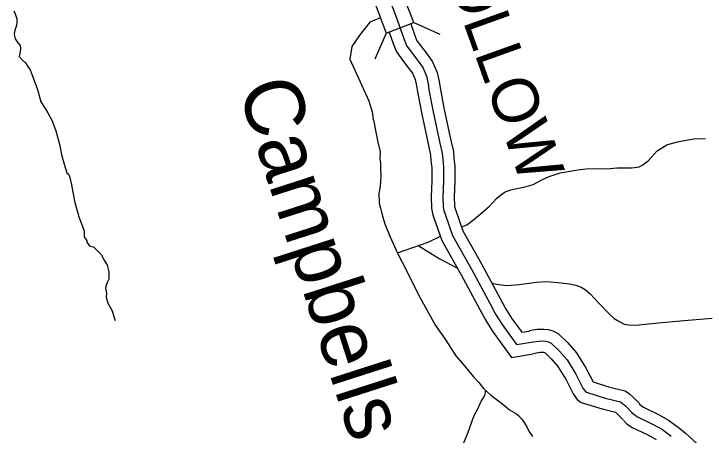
# Model space of a CAD drawing. Extents: x 1551132 to 1791609, y 378168 to 563823.
# Drawn here: x 1674382 to 1679928, y 398964 to 402342 of the extents above; entities that cross this region are included whole.
import ezdxf

# ---------------------------------------------------------------- set-up
doc = ezdxf.new("R2010")
doc.units = 0
for name, color, linetype in [('DESIGN - DRAINAGE - Bridges and Cross Drains Size Text', 7, 'Continuous'), ('DESIGN - ROW - Right-of-Way and Easement Labels', 7, 'Continuous'), ('DESIGN - TRANSPORTATION - Text', 7, 'Continuous'), ('SURVEY - DRAINAGE - Storm Sewer', 7, 'Continuous'), ('SURVEY - PROPERTY - Owners', 7, 'Continuous')]:
    doc.layers.add(name, color=color, linetype=linetype)

msp = doc.modelspace()

# ---------------------------------------------------------------- linework, layer by layer
at = {"layer": 'DESIGN - TRANSPORTATION - Text'}
for points in [[(1674381.785, 402365.686), (1674393.534, 402341.511), (1674405.109, 402301.31), (1674406.684, 402261.233), (1674398.351, 402231.283), (1674390.109, 402209.34), (1674383.843, 402185.381), (1674387.609, 402163.306), (1674393.384, 402141.197), (1674415.075, 402110.905), (1674432.85, 402088.662), (1674436.6, 402064.578), (1674432.333, 402040.594), (1674430.158, 402024.594), (1674426.008, 402010.619), (1674425.9, 402000.602), (1674447.641, 401974.309), (1674475.382, 401947.95), (1674489.173, 401927.758), (1674512.831, 401893.424), (1674528.364, 401849.173), (1674571.196, 401736.503), (1674598.137, 401636.034), (1674633.612, 401583.541), (1674653.261, 401549.256), (1674686.66, 401490.78), (1674719.759, 401404.261), (1674748.642, 401297.758), (1674763.75, 401213.448), (1674786.949, 401137.062), (1674808.216, 401066.711), (1674822.099, 401054.527), (1674829.848, 401030.401), (1674845.231, 400972.133), (1674867.831, 400839.663), (1674904.53, 400715.043), (1674945.354, 400602.39), (1674946.837, 400554.297), (1674958.637, 400534.13), (1674968.512, 400521.996), (1674968.387, 400509.979), (1674988.094, 400481.704), (1675024.019, 400471.27), (1675053.718, 400440.877), (1675083.442, 400412.485), (1675106.967, 400366.142), (1675130.549, 400325.808), (1675143.999, 400273.565), (1675143.374, 400215.488), (1675133.133, 400193.571), (1675122.849, 400167.654), (1675116.558, 400141.686), (1675124.158, 400103.535), (1675123.791, 400069.484), (1675135.307, 400023.283), (1675166.707, 399964.823)], [(1677322.591, 402309.011), (1677237.284, 402274.585), (1677156.445, 402174.691), (1677092.246, 402079.555), (1677077.98, 401979.661), (1677228.593, 401645.377), (1677259.542, 401544.866), (1677261.183, 401510.79), (1677267.792, 401484.873)], [(1677267.792, 401484.873), (1677268.867, 401480.656), (1677280.225, 401420.429), (1677301.107, 401314.027), (1677320.282, 401235.683), (1677317.632, 401175.615), (1677323.34, 401147.506), (1677322.882, 401105.446), (1677326.24, 401045.32), (1677323.657, 400991.26), (1677317.115, 400941.258), (1677310.699, 400903.282), (1677310.44, 400879.24), (1677312.099, 400847.173), (1677313.849, 400823.122), (1677323.44, 400784.946), (1677331.081, 400750.803), (1677340.681, 400712.636), (1677358.114, 400658.351), (1677399.096, 400559.715), (1677463.62, 400416.745), (1677526.377, 400295.825), (1677628.241, 400088.319), (1677763.721, 399842.363), (1677842.619, 399733.269), (1677927.267, 399600.082), (1677994.499, 399523.18), (1678069.588, 399432.161), (1678111.129, 399385.601), (1678150.662, 399339.075), (1678208.127, 399284.315), (1678303.425, 399211.097), (1678356.99, 399166.404), (1678414.689, 399133.678), (1678430.58, 399121.469), (1678452.338, 399097.185), (1678464.171, 399081.018), (1678493.72, 399036.609), (1678513.303, 398996.316), (1678542.852, 398951.898)], [(1677973.441, 400634.217), (1678014.624, 400650.684), (1678073.114, 400692.061), (1678157.979, 400765.188), (1678196.395, 400800.797), (1678255.11, 400862.207), (1678287.434, 400889.874), (1678301.55, 400899.725), (1678317.692, 400911.55), (1678369.949, 400930.975), (1678430.147, 400944.292), (1678472.263, 400951.809), (1678510.421, 400963.385), (1678548.561, 400972.952), (1678623.068, 401014.153), (1678677.367, 401037.553), (1678725.599, 401055.02), (1678763.756, 401066.587), (1678906.145, 401090.963), (1678970.285, 401098.23), (1679046.383, 401101.347), (1679142.456, 401100.23), (1679218.604, 401107.347), (1679292.677, 401108.489), (1679337.201, 401107.631), (1679360.751, 401109.697), (1679398.85, 401115.264), (1679429.041, 401130.931), (1679471.44, 401164.49), (1679542.355, 401243.784), (1679618.953, 401292.969), (1679646.311, 401300.377), (1679677.168, 401308.311), (1679705.276, 401315.995), (1679759.45, 401327.387), (1679839.64, 401338.462), (1679929.754, 401341.42)], [(1677459.987, 400424.787), (1677704.856, 400512.081), (1677805.129, 400558.982)], [(1677626.749, 400484.238), (1677793.529, 400380.844), (1677936.35, 400306.509)], [(1678219.819, 400181.956), (1678227.752, 400179.472), (1678273.701, 400170.922), (1678333.683, 400164.213), (1678437.872, 400173.014), (1678572.194, 400191.473), (1678658.325, 400196.473), (1678772.297, 400185.131), (1678838.288, 400178.347), (1678891.586, 400166.647), (1678932.077, 400151.213), (1678963.893, 400130.813), (1679005.559, 400096.27), (1679074.832, 400023.352), (1679155.997, 399938.275), (1679197.621, 399899.732), (1679229.445, 399881.331), (1679277.202, 399854.731), (1679315.443, 399848.406), (1679369.192, 399845.647), (1679447.356, 399854.748), (1679581.612, 399867.206), (1679727.875, 399879.515), (1679984.327, 399900.557)], [(1675166.707, 399964.823), (1675193.848, 399882.379)], [(1678165.086, 399325.333), (1678158.061, 399282.898), (1678129.57, 399239.164), (1678098.771, 399167.412), (1678076.347, 399129.611), (1678059.839, 399083.735), (1678049.572, 399059.818), (1678022.731, 398984.016), (1677987.807, 398900.297)]]:
    msp.add_lwpolyline(points, dxfattribs=at)
at = {"layer": 'SURVEY - DRAINAGE - Storm Sewer'}
for p, q in [((1677591.557, 402271.307), (1677799.043, 402178.954)), ((1677369.733, 402186.235), (1677277.347, 401978.732))]:
    msp.add_line(p, q, dxfattribs=at)
msp.add_lwpolyline([(1677284.578, 402407.992), (1677369.767, 402186.177), (1677591.557, 402271.307), (1677506.409, 402493.131)], close=True, dxfattribs=at)
at = {"layer": 'SURVEY - PROPERTY - Owners'}
for points in [[(1677370.165, 402523.134), (1677444.18, 402331.97), (1677514.144, 402136.857), (1677535.586, 402082.522), (1677571.093, 402034.029), (1677624.383, 401963.302), (1677661.874, 401912.784), (1677691.09, 401843.299), (1677704.507, 401782.089), (1677711.998, 401733.93), (1677746.13, 401557.258), (1677799.487, 401306.243), (1677818.62, 401223.899), (1677822.103, 401175.782), (1677829.445, 401113.597), (1677828.237, 401001.444), (1677822.878, 400875.307), (1677826.02, 400795.147), (1677831.703, 400765.037), (1677840.886, 400735.703), (1677901.61, 400563.907), (1678052.839, 400293.733), (1678203.986, 400015.543), (1678247.16, 399934.907), (1678298.317, 399852.189), (1678415.456, 399689.718), (1678532.428, 399708.86)], [(1677565.877, 402261.31), (1677599.043, 402168.824), (1677615.667, 402126.69), (1677643.908, 402088.122), (1677697.023, 402017.629), (1677741.239, 401958.044), (1677777.922, 401870.817), (1677793.704, 401798.79), (1677801.371, 401749.513), (1677835.028, 401575.292), (1677888.035, 401325.944), (1677908.576, 401237.525), (1677912.426, 401184.382), (1677920.209, 401118.447), (1677918.926, 400999.027), (1677913.66, 400875.157), (1677916.393, 400805.389), (1677919.851, 400787.08), (1677926.959, 400764.379), (1677984.549, 400601.45), (1678132.271, 400337.543), (1678283.817, 400058.611), (1678325.791, 399980.217), (1678373.773, 399902.632), (1678456.205, 399788.304), (1678517.778, 399798.379)], [(1677393.064, 402195.167), (1677425.888, 402103.631), (1677452.338, 402036.612), (1677495.403, 401977.803), (1677548.869, 401906.834), (1677579.368, 401865.733), (1677600.834, 401814.69), (1677611.784, 401764.73), (1677619.092, 401717.729), (1677653.716, 401538.508), (1677707.44, 401285.768), (1677725.106, 401209.741), (1677728.214, 401166.848), (1677735.097, 401108.555), (1677733.972, 401003.952), (1677728.514, 400875.465), (1677732.072, 400784.496), (1677740.072, 400742.128), (1677751.413, 400705.894), (1677815.395, 400524.881), (1677970.275, 400248.191), (1678120.996, 399970.775), (1678165.42, 399887.806), (1678219.885, 399799.745), (1678373.098, 399587.24), (1678547.652, 399615.807)], [(1678517.12, 399801.904), (1678581.26, 399812.454), (1678633.775, 399814.888), (1678667.625, 399811.388), (1678704.949, 399799.987), (1678747.273, 399779.962), (1678826.888, 399703.427), (1678895.994, 399623.566), (1678972.751, 399498.938), (1678981.584, 399481.729), (1679028.383, 399390.502), (1679028.683, 399390.068), (1679152.013, 399352.434), (1679285.352, 399318.783), (1679320.743, 399296.124), (1679354.058, 399265.065), (1679363.183, 399255.732), (1679403.116, 399214.872)], [(1678532.428, 399708.86), (1678591.126, 399718.519), (1678631.092, 399720.369), (1678648.825, 399718.535), (1678670.833, 399711.81), (1678693.032, 399701.31), (1678758.422, 399638.45), (1678819.713, 399567.623), (1678890.544, 399452.62), (1678947.401, 399341.784), (1678967.117, 399313.516), (1678975.017, 399307.858), (1679126.705, 399261.573), (1679247.419, 399231.106), (1679262.702, 399221.322), (1679288.16, 399197.588), (1679335.684, 399148.962)], [(1678547.152, 399619.349), (1678600.618, 399628.149), (1678628.509, 399629.441), (1678630.742, 399629.208), (1678638.017, 399626.991), (1678640.859, 399625.641), (1678692.557, 399575.94), (1678746.323, 399513.805), (1678811.454, 399408.06), (1678816.988, 399397.277), (1678869.495, 399294.924), (1678901.636, 399248.84), (1678934.302, 399225.439), (1679102.356, 399174.163), (1679209.187, 399147.204), (1679224.77, 399132.678), (1679230.886, 399126.42), (1679270.819, 399085.56)], [(1679397.474, 399215.372), (1679413.307, 399200.639), (1679433.873, 399187.447), (1679552.379, 399129.387), (1679634.168, 399084.969), (1679711.475, 399026.626), (1679768.19, 398981.441), (1679905.029, 398857.846)], [(1679335.684, 399148.962), (1679357.483, 399128.678), (1679389.291, 399108.278), (1679510.763, 399048.768), (1679584.928, 399008.484), (1679655.885, 398954.932)], [(1679271.452, 399079.927), (1679299.451, 399053.876), (1679342.95, 399025.984), (1679467.506, 398964.957), (1679533.746, 398928.981)]]:
    msp.add_lwpolyline(points, dxfattribs=at)

# ---------------------------------------------------------------- texts
at = {"layer": 'DESIGN - DRAINAGE - Bridges and Cross Drains Size Text'}
msp.add_text('Campbells', height=475.0102, rotation=287.8038, dxfattribs=at).set_placement((1676176.703, 401746.878))
at = {"layer": 'DESIGN - ROW - Right-of-Way and Easement Labels'}
msp.add_text('HOLLOW', height=370.0075, rotation=289.726758, dxfattribs=at).set_placement((1677731.823, 402983.196))

doc.saveas('drawing.dxf')
